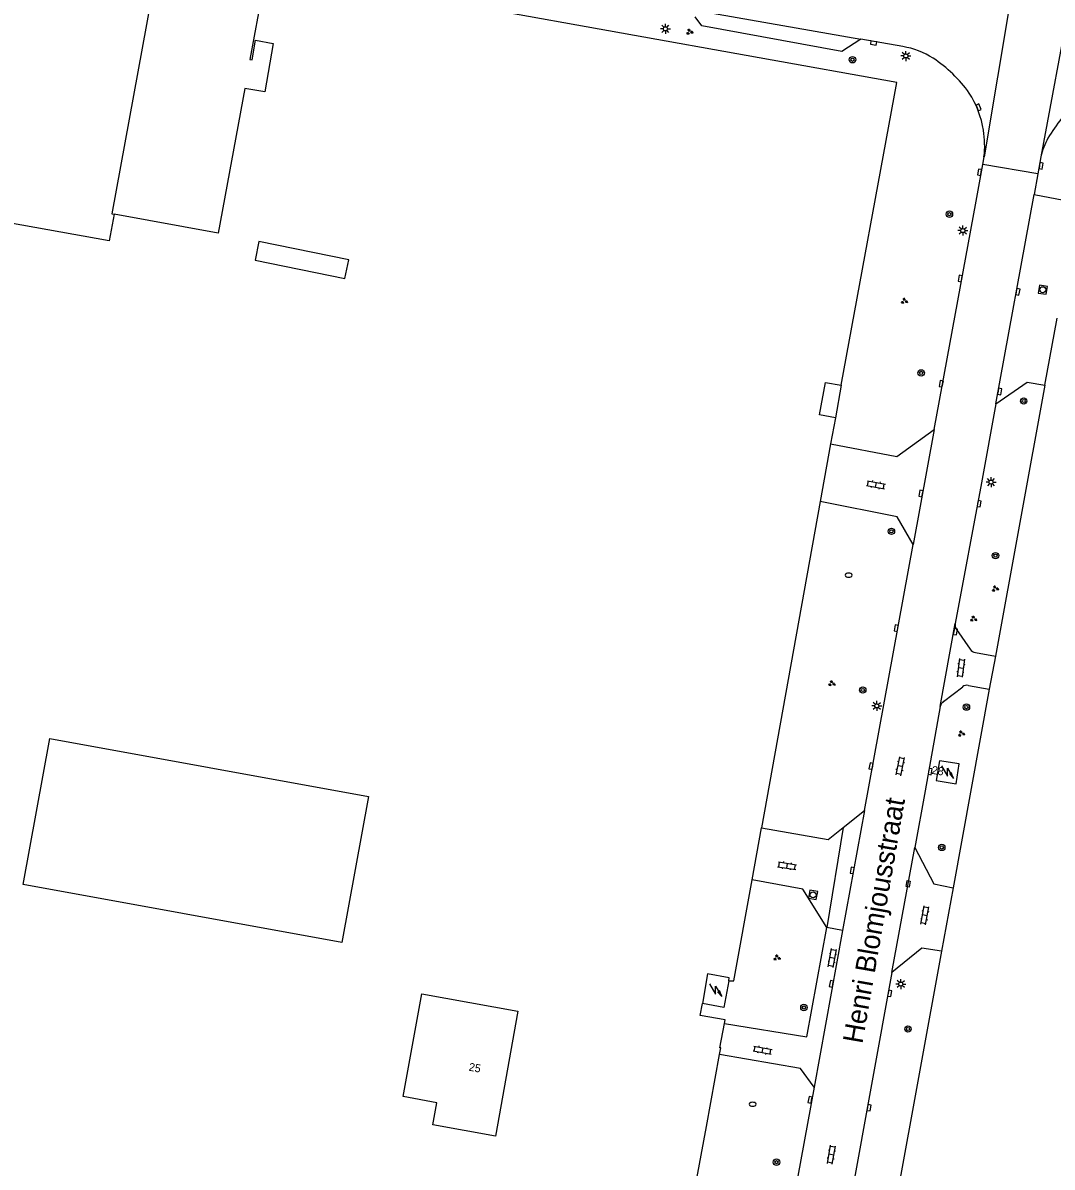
# Model space of a CAD drawing. Extents: x 130998 to 133001, y 398999 to 403002.
# Drawn here: x 132038.9 to 132167.5, y 399144.7 to 399287.6 of the extents above; entities that cross this region are included whole.
import ezdxf

# ---------------------------------------------------------------- set-up
doc = ezdxf.new("R2010")
doc.units = 0
for name, color, linetype in [('gg-afsc-hekwerk', 7, 'Continuous'), ('gg-anno-huisnummerreeks BGT', 7, 'Continuous'), ('gg-anno-openbare ruimte label', 7, 'Continuous'), ('gg-bbg-bijgebouw', 7, 'Continuous'), ('gg-bbg-hoofdgebouw', 7, 'Continuous'), ('gg-bbg-luifel en loopbrug', 7, 'Continuous'), ('gg-knt-verharding', 7, 'Continuous'), ('gg-knt-verharding nz', 7, 'Continuous'), ('gt-grn-vlakafsluiter', 7, 'Continuous'), ('gt-grn-weggrens', 7, 'Continuous'), ('gt-symb-boom', 7, 'Continuous'), ('gt-symb-brandkraan', 7, 'Continuous'), ('gt-symb-groenvak', 7, 'Continuous'), ('gt-symb-klinker verharding', 7, 'Continuous'), ('gt-symb-kolk', 7, 'Continuous'), ('gt-symb-kolk center center', 7, 'Continuous'), ('gt-symb-lichtmast', 7, 'Continuous'), ('gt-symb-rioolschacht', 7, 'Continuous'), ('gt-symb-trafo symbool', 7, 'Continuous')]:
    doc.layers.add(name, color=color, linetype=linetype)

# ---------------------------------------------------------------- blocks, each defined once
blk = doc.blocks.new('gt0-KOLK')
at = {"layer": 'gt-symb-kolk'}
blk.add_lwpolyline([(0, 0), (0.37, 0), (0.37, 0.4), (-0.38, 0.4), (-0.38, 0), (0, 0)], dxfattribs=at)
blk = doc.blocks.new('gt0-RS')
at = {"layer": 'gt-symb-rioolschacht'}
blk.add_lwpolyline([(-0.5, -0.5), (0.5, -0.5), (0.5, 0.5), (-0.5, 0.5)], close=True, dxfattribs=at)
blk.add_circle((0, 0), 0.375, dxfattribs=at)
blk = doc.blocks.new('gt0-LMAST')
at = {"layer": 'gt-symb-lichtmast'}
for p, q in [((-0.18, 0.17), (-0.45, 0.44)), ((-0.01, 0.25), (-0.01, 0.62)), ((0.17, 0.17), (0.44, 0.44)), ((-0.26, 0), (-0.63, 0)), ((-0.18, -0.18), (-0.45, -0.45)), ((-0.01, -0.25), (-0.01, -0.63)), ((0.44, -0.45), (0.17, -0.18)), ((0.24, 0), (0.62, 0))]:
    blk.add_line(p, q, dxfattribs=at)
blk.add_circle((-0.01, 0), 0.25, dxfattribs=at)
blk = doc.blocks.new('gt0-GRVAK')
at = {"layer": 'gt-symb-groenvak'}
for p, q in [((-0.11, 0.19), (-0.23, 0.24)), ((-0.18, 0.15), (0.09, 0.15)), ((-0.09, 0.21), (-0.16, 0.32)), ((-0.05, 0.21), (-0.05, 0.39)), ((0, 0.21), (0.06, 0.32)), ((0.01, 0.19), (0.13, 0.24)), ((0.26, -0.05), (0.2, 0.06)), ((0.3, -0.05), (0.3, 0.13)), ((0.35, -0.05), (0.41, 0.06)), ((-0.24, -0.23), (-0.36, -0.18)), ((-0.32, -0.26), (-0.05, -0.26)), ((-0.23, -0.21), (-0.29, -0.09)), ((-0.18, -0.2), (-0.18, -0.02)), ((-0.14, -0.21), (-0.07, -0.09)), ((-0.12, -0.23), (0, -0.18)), ((0.24, -0.07), (0.12, -0.02)), ((0.17, -0.11), (0.44, -0.11)), ((0.37, -0.07), (0.49, -0.02))]:
    blk.add_line(p, q, dxfattribs=at)
blk = doc.blocks.new('gt0-BOOM')
at = {"layer": 'gt-symb-boom'}
for radius in [0.4, 0.2]:
    blk.add_circle((0, 0), radius, dxfattribs=at)
blk = doc.blocks.new('gt0-BR')
at = {"layer": 'gt-symb-brandkraan'}
for centre, radius, start, end in [((-0.24, 0), 0.206, 107.5669, 252.4331), ((0.6, -2.66), 3, 106.892, 107.5669), ((0, -0.69), 0.938, 73.108, 106.892), ((-0.6, -2.66), 3, 72.4331, 73.108), ((0.24, 0), 0.206, 287.567, 72.4331), ((0.6, 2.66), 3, 252.4331, 253.108), ((0, 0.69), 0.938, 253.108, 286.8921), ((-0.6, 2.66), 3, 286.8921, 287.567)]:
    blk.add_arc(centre, radius, start, end, dxfattribs=at)
blk = doc.blocks.new('gt0-KL1')
at = {"layer": 'gt-symb-klinker verharding'}
for p, q in [((-1.15, 0.3), (1.15, 0.3)), ((-1, -0.3), (-1, 0.3)), ((-0.5, 0.3), (-0.5, 0.45)), ((0, -0.3), (0, 0.3)), ((0.5, 0.3), (0.5, 0.45)), ((1, -0.3), (1, 0.3)), ((-1.15, -0.3), (1.15, -0.3)), ((-0.5, -0.45), (-0.5, -0.3)), ((0.5, -0.45), (0.5, -0.3))]:
    blk.add_line(p, q, dxfattribs=at)
blk = doc.blocks.new('gt0-HSP')
at = {"layer": 'gt-symb-trafo symbool'}
for points in [[(0.77, 0.75), (-0.53, 0), (0.47, 0), (-0.83, -0.75)], [(-0.22, -0.24), (-0.83, -0.75), (-0.08, -0.48)]]:
    blk.add_lwpolyline(points, dxfattribs=at)
blk = doc.blocks.new('gt0-KOLKCC')
at = {"layer": 'gt-symb-kolk center center'}
blk.add_lwpolyline([(-0.38, 0.2), (0.38, 0.2), (0.38, -0.2), (-0.38, -0.2)], close=True, dxfattribs=at)

msp = doc.modelspace()

# ---------------------------------------------------------------- linework, layer by layer
at = {"layer": 'gg-afsc-hekwerk'}
for p, q in [((132140.38, 399238.31), (132139.79, 399235.06)), ((132140.38, 399238.31), (132139.79, 399235.06)), ((132139.79, 399235.06), (132138.49, 399227.84)), ((132139.79, 399235.06), (132138.49, 399227.84)), ((132138.49, 399227.84), (132131.15, 399187.1)), ((132138.49, 399227.84), (132131.15, 399187.1)), ((132129.98, 399180.57), (132131.15, 399187.1)), ((132129.98, 399180.57), (132131.15, 399187.1)), ((132125.96, 399159.6), (132126.52, 399162.65)), ((132125.96, 399159.6), (132126.52, 399162.65)), ((132122.58, 399140.59), (132124.28, 399149.77)), ((132122.58, 399140.59), (132124.28, 399149.77))]:
    msp.add_line(p, q, dxfattribs=at)
for points in [[(132141.12, 399242.36), (132148.05, 399280.16), (132079.27, 399292.54)], [(132141.12, 399242.36), (132148.05, 399280.16), (132079.27, 399292.54)], [(132050.3, 399263.74), (132049.69, 399260.38), (132026.65, 399264.51)], [(132127.07, 399167.97), (132127.7, 399167.95), (132129.98, 399180.57)], [(132127.07, 399167.97), (132127.7, 399167.95), (132129.98, 399180.57)], [(132126.52, 399162.65), (132126.6, 399163.09), (132123.5, 399163.65), (132123.77, 399165.14)], [(132126.52, 399162.65), (132126.6, 399163.09), (132123.5, 399163.65), (132123.77, 399165.14)]]:
    msp.add_lwpolyline(points, dxfattribs=at)
at = {"layer": 'gg-bbg-bijgebouw'}
msp.add_line((132141.12, 399242.36), (132140.38, 399238.31), dxfattribs=at)
for points in [[(132140.38, 399238.31), (132138.41, 399238.66), (132139.15, 399242.72), (132141.12, 399242.36)], [(132127.07, 399167.97), (132127.13, 399168.33), (132124.43, 399168.83), (132123.77, 399165.14)], [(132127.07, 399167.97), (132126.47, 399164.64), (132123.77, 399165.14)]]:
    msp.add_lwpolyline(points, dxfattribs=at)
at = {"layer": 'gg-bbg-hoofdgebouw'}
for p, q in [((132166.54, 399242.36), (132168.07, 399250.75)), ((132166.54, 399242.36), (132160.36, 399208.52)), ((132160.36, 399208.52), (132159.6, 399204.38)), ((132159.6, 399204.38), (132155.08, 399179.58)), ((132155.08, 399179.58), (132153.63, 399171.66)), ((132153.63, 399171.66), (132135.62, 399073.03))]:
    msp.add_line(p, q, dxfattribs=at)
for points in [[(132055.96, 399296.34), (132050.02, 399263.79), (132050.3, 399263.74)], [(132068.86, 399291.85), (132067.27, 399283.06), (132067.53, 399282.99), (132067.96, 399285.45), (132070.17, 399285.04), (132069.12, 399279.02), (132066.61, 399279.44), (132063.3, 399261.37), (132050.3, 399263.74)], [(132038.94, 399180.01), (132042.27, 399198.24), (132082.07, 399190.99), (132078.74, 399172.76), (132038.94, 399180.01)], [(132155.46, 399192.58), (132155.86, 399195.06), (132153.39, 399195.45), (132152.99, 399192.98), (132155.46, 399192.58)], [(132086.38, 399153.52), (132088.73, 399166.35), (132100.74, 399164.16), (132097.92, 399148.58), (132090.09, 399149.97)], [(132090.09, 399149.97), (132090.59, 399152.73), (132086.38, 399153.52)]]:
    msp.add_lwpolyline(points, dxfattribs=at)
at = {"layer": 'gg-bbg-luifel en loopbrug'}
msp.add_lwpolyline([(132067.92, 399257.97), (132079.13, 399255.7), (132079.6, 399258.04), (132068.39, 399260.31), (132067.92, 399257.97)], dxfattribs=at)
at = {"layer": 'gg-knt-verharding'}
for p, q in [((132148.82, 399284.66), (132143.58, 399285.58)), ((132157.96, 399265.34), (132158.79, 399269.95)), ((132158.79, 399269.95), (132158.95, 399270.91)), ((132166.05, 399270.91), (132165.68, 399268.76)), ((132165.68, 399268.76), (132165.23, 399266.17)), ((132165.23, 399266.17), (132170.67, 399265.14)), ((132152.73, 399236.84), (132157.96, 399265.34)), ((132160.43, 399240.06), (132158.62, 399230.17)), ((132158.62, 399230.17), (132155.35, 399212.6)), ((132144.02, 399189.24), (132150.09, 399222.47)), ((132155.51, 399211.84), (132157.23, 399209.39)), ((132157.88, 399208.98), (132160.36, 399208.52)), ((132153.88, 399202.88), (132156.28, 399204.7)), ((132156.99, 399204.86), (132159.6, 399204.38)), ((132153.47, 399202.24), (132151.6, 399191.72)), ((132151.6, 399191.72), (132150.3, 399184.63)), ((132141.35, 399187.12), (132144.02, 399189.24)), ((132147.45, 399169.02), (132131, 399078.53))]:
    msp.add_line(p, q, dxfattribs=at)
for points in [[(132143.58, 399285.58), (132141.18, 399284.05), (132123.7, 399287.26), (132122.87, 399288.38)], [(132160.43, 399240.06), (132164.33, 399242.74), (132166.54, 399242.36)], [(132139.79, 399235.06), (132148.06, 399233.45), (132152.73, 399236.84)], [(132150.09, 399222.47), (132148.11, 399225.92), (132138.49, 399227.84)], [(132131.15, 399187.1), (132139.48, 399185.64), (132141.35, 399187.12)], [(132150.3, 399184.63), (132152.68, 399180.07), (132155.08, 399179.58)], [(132139.3, 399174.61), (132136.3, 399179.42), (132129.98, 399180.57)], [(132126.52, 399162.65), (132136.81, 399160.98), (132139.3, 399174.61)], [(132153.63, 399171.66), (132151.2, 399172.04), (132147.45, 399169.02)], [(132137.73, 399154.68), (132136.02, 399157.01), (132125.92, 399158.78)], [(132137.73, 399154.68), (132132.37, 399125.4), (132132.26, 399124.64)]]:
    msp.add_lwpolyline(points, dxfattribs=at)
for centre, radius, start, end in [((132147.15, 399274.65), 10.15, 57.59, 80.5649), ((132142.63, 399268.37), 17.88, 35.9307, 56.1591), ((132147.05, 399272.41), 11.95, 8.628, 32.6806), ((132185.83, 399261.82), 22.08, 133.3938, 148.8899), ((132147.88, 399272.3), 11.15, 352.8418, 9.8056), ((132174.48, 399269.07), 8.62, 151.2078, 167.7234), ((132156.44, 399212.43), 1.1, 171.0211, 212.3228), ((132158, 399209.9), 0.934, 213.4468, 262.4954), ((132156.79, 399204.08), 0.805, 75.9963, 129.3876), ((132154.59, 399201.99), 1.14, 128.4519, 167.2654)]:
    msp.add_arc(centre, radius, start, end, dxfattribs=at)
at = {"layer": 'gg-knt-verharding nz'}
for p, q in [((132160.43, 399240.06), (132165.23, 399266.17)), ((132152.73, 399236.84), (132150.09, 399222.47)), ((132153.47, 399202.24), (132155.35, 399212.6)), ((132144.02, 399189.24), (132141.29, 399174.25)), ((132147.45, 399169.02), (132150.3, 399184.63)), ((132141.29, 399174.25), (132137.73, 399154.68))]:
    msp.add_line(p, q, dxfattribs=at)
msp.add_lwpolyline([(132081.87, 399296.86), (132106.71, 399292.16), (132125.73, 399288.72), (132143.58, 399285.58)], dxfattribs=at)
at = {"layer": 'gt-grn-vlakafsluiter'}
for p, q in [((132141.29, 399174.25), (132139.3, 399174.61)), ((132124.28, 399149.77), (132125.92, 399158.78))]:
    msp.add_line(p, q, dxfattribs=at)
msp.add_lwpolyline([(132125.92, 399158.78), (132126.06, 399159.58), (132125.96, 399159.6)], dxfattribs=at)
at = {"layer": 'gt-grn-weggrens'}
for p, q in [((132172.06, 399303.19), (132166.05, 399270.91)), ((132163.87, 399300.16), (132158.95, 399270.91)), ((132165.68, 399268.76), (132158.79, 399269.95)), ((132141.35, 399187.12), (132139.3, 399174.61))]:
    msp.add_line(p, q, dxfattribs=at)

# ---------------------------------------------------------------- block references
at = {"layer": 'gt-symb-boom'}
for p in [(132142.52, 399283.02), (132154.63, 399263.73), (132151.1, 399243.9), (132163.9, 399240.39), (132147.38, 399224.12), (132160.38, 399221.08), (132143.8, 399204.29), (132156.75, 399202.16), (132153.67, 399184.63), (132136.45, 399164.64), (132149.45, 399161.95), (132133.03, 399145.32)]:
    msp.add_blockref('gt0-BOOM', p, dxfattribs=at)
at = {"layer": 'gt-symb-brandkraan'}
for p in [(132142.04, 399218.64), (132130.06, 399152.55)]:
    msp.add_blockref('gt0-BR', p, dxfattribs=at)
at = {"layer": 'gt-symb-groenvak'}
for p in [(132122.16, 399286.5), (132160.34, 399216.96), (132156.11, 399198.83)]:
    msp.add_blockref('gt0-GRVAK', p, dxfattribs=at)
for p, rotation in [((132148.99, 399252.87), -9.905079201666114), ((132157.63, 399213.17), -9.905079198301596), ((132139.92, 399205.1), -9.905079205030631), ((132133.07, 399170.85), -9.905079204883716)]:
    msp.add_blockref('gt0-GRVAK', p, dxfattribs=dict(at, rotation=rotation))
at = {"layer": 'gt-symb-klinker verharding'}
for p, rotation in [((132145.45, 399229.93), -10.489389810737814), ((132156.05, 399207.06), -97.4091840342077), ((132148.49, 399194.78), 78.70129979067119), ((132134.35, 399182.34), -9.264523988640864), ((132151.57, 399176.14), 79.63367739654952), ((132140, 399170.81), 79.63367739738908), ((132131.29, 399159.31), -10.4330247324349), ((132139.88, 399146.25), 79.63367739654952)]:
    msp.add_blockref('gt0-KL1', p, dxfattribs=dict(at, rotation=rotation))
at = {"layer": 'gt-symb-kolk'}
for p, rotation in [((132145.19, 399285.31), 169.85920685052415), ((132158.09, 399277), -67.92205836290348), ((132165.87, 399269.79), -98.3975725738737), ((132158.58, 399268.93), 79.69002960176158), ((132156.17, 399255.66), 79.63367739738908), ((132162.98, 399254.06), -100.30997039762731), ((132153.8, 399242.52), 79.3979417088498), ((132160.7, 399241.61), -100.01793447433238), ((132151.26, 399228.8), 79.57734546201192), ((132158.14, 399227.6), -100.3663226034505), ((132148.17, 399211.99), 79.69002960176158), ((132155.17, 399211.61), -100.64047550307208), ((132145.04, 399194.77), 79.5773454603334), ((132152.03, 399194.13), -100.07433272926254), ((132142.67, 399181.74), 79.74640197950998), ((132140.08, 399167.56), 79.6900296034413), ((132146.97, 399166.43), -100.48938981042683), ((132137.42, 399153.07), 79.6900296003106), ((132144.38, 399152.15), -100.30997039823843)]:
    msp.add_blockref('gt0-KOLK', p, dxfattribs=dict(at, rotation=rotation))
at = {"layer": 'gt-symb-kolk center center', "rotation": -100.01793447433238}
msp.add_blockref('gt0-KOLKCC', (132149.47, 399180.08), dxfattribs=at)
at = {"layer": 'gt-symb-lichtmast'}
for p in [(132119.16, 399286.88), (132149.19, 399283.49), (132156.31, 399261.68), (132159.83, 399230.26), (132145.56, 399202.31), (132148.56, 399167.57)]:
    msp.add_blockref('gt0-LMAST', p, dxfattribs=at)
at = {"layer": 'gt-symb-rioolschacht'}
for p, rotation in [((132166.29, 399254.29), -8.567589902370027), ((132137.59, 399178.71), 79.85920685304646)]:
    msp.add_blockref('gt0-RS', p, dxfattribs=dict(at, rotation=rotation))
at = {"layer": 'gt-symb-trafo symbool', "rotation": 90}
for p in [(132154.38, 399194.07), (132125.43, 399166.83)]:
    msp.add_blockref('gt0-HSP', p, dxfattribs=at)

# ---------------------------------------------------------------- texts
at = {"layer": 'gg-anno-huisnummerreeks BGT'}
for s, rotation, p in [('28', 350.8, (132152.36, 399193.84)), ('25', 349.7, (132094.54, 399156.76))]:
    msp.add_text(s, height=1, rotation=rotation, dxfattribs=at).set_placement(p)
at = {"layer": 'gg-anno-openbare ruimte label'}
msp.add_text('Henri Blomjousstraat', height=2.5, rotation=80.1, dxfattribs=at).set_placement((132143.75, 399160.03))

doc.saveas('drawing.dxf')
